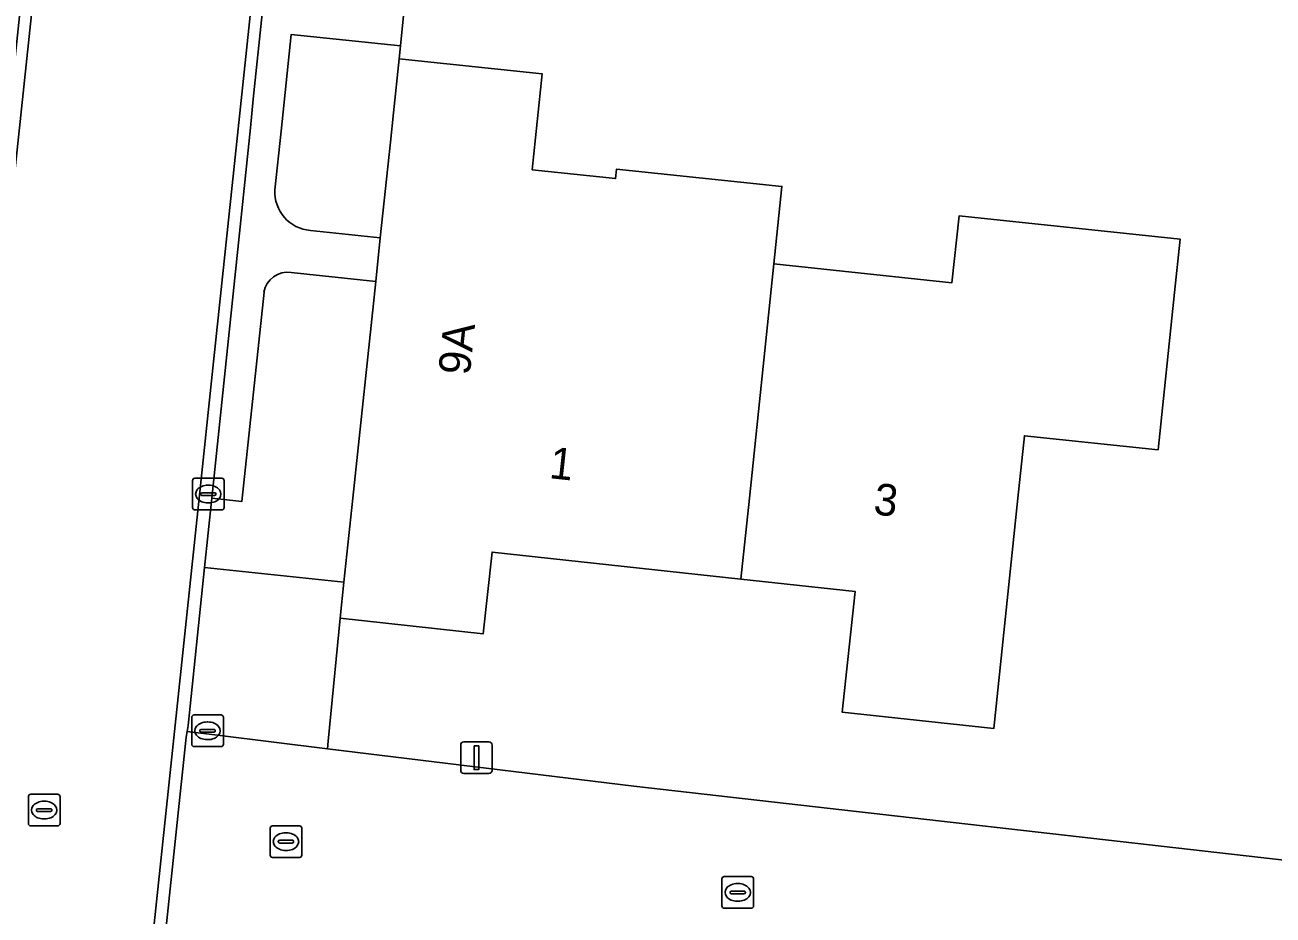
# Model space of a CAD drawing. Extents: x 162156 to 163172, y 378995 to 380779.
# Drawn here: x 162284.09 to 162323.55, y 380486.82 to 380514.97 of the extents above; entities that cross this region are included whole.
import ezdxf

# ---------------------------------------------------------------- set-up
doc = ezdxf.new("R2010")
doc.units = 0
for name, color, linetype in [('IMGEO_Brandkraan', 7, 'Continuous'), ('IMGEO_Erf', 7, 'Continuous'), ('IMGEO_Groenvoorziening', 7, 'Continuous'), ('IMGEO_Kolk', 7, 'Continuous'), ('IMGEO_Lichtmast', 7, 'Continuous'), ('IMGEO_Pand', 7, 'Continuous'), ('IMGEO_Pand_nummerreeks', 7, 'Continuous'), ('IMGEO_Rijbaan_lokaal_gesloten', 7, 'Continuous'), ('IMGEO_Rijbaan_lokaal_open', 7, 'Continuous'), ('IMGEO_Rioolput', 7, 'Continuous'), ('IMGEO_Voetpad_open', 7, 'Continuous')]:
    doc.layers.add(name, color=color, linetype=linetype)

msp = doc.modelspace()

# ---------------------------------------------------------------- linework, layer by layer
at = {"layer": 'IMGEO_Brandkraan'}
for p, q in [((162289.358, 380492.22), (162289.358, 380493.072)), ((162289.433, 380493.146), (162290.285, 380493.146)), ((162289.846, 380492.926), (162289.871, 380492.926)), ((162290.359, 380493.072), (162290.359, 380492.22)), ((162289.617, 380492.64), (162289.617, 380492.652)), ((162290.055, 380492.603), (162289.657, 380492.603)), ((162289.66, 380492.689), (162290.058, 380492.689)), ((162290.101, 380492.652), (162290.101, 380492.64)), ((162290.285, 380492.146), (162289.433, 380492.146)), ((162289.869, 380492.366), (162289.844, 380492.366))]:
    msp.add_line(p, q, dxfattribs=at)
for points in [[(162289.358, 380492.22), (162289.358, 380493.072)], [(162289.433, 380493.146), (162290.285, 380493.146)], [(162290.359, 380493.072), (162290.359, 380492.22)], [(162290.285, 380492.146), (162289.433, 380492.146)]]:
    msp.add_lwpolyline(points, dxfattribs=at)
for centre, radius, start, end in [((162289.435, 380493.07), 0.0765, 91.552, 178.448), ((162289.435, 380493.07), 0.0765, 91.552, 178.448), ((162290.283, 380493.07), 0.0765, 1.552, 88.448), ((162290.283, 380493.07), 0.0765, 1.552, 88.448), ((162289.657, 380492.649), 0.0403, 85.8775, 175.7526), ((162289.654, 380492.639), 0.0366, 178.938, 274.7102), ((162290.058, 380492.646), 0.043, 264.8664, 352.4533), ((162290.062, 380492.651), 0.0386, 1.7309, 96.639), ((162289.435, 380492.222), 0.0765, 181.552, 268.448), ((162289.435, 380492.222), 0.0765, 181.552, 268.448), ((162290.283, 380492.222), 0.0765, 271.552, 358.448), ((162290.283, 380492.222), 0.0765, 271.552, 358.448)]:
    msp.add_arc(centre, radius, start, end, dxfattribs=at)
for centre, major_axis, ratio, start_param, end_param in [((162289.845, 380492.646), (-0.387, 0.002), 0.722429, 4.712389, 7.853982), ((162289.87, 380492.646), (-0.39, 0.002), 0.717154, 1.570796, 4.712389)]:
    msp.add_ellipse(centre, major_axis=major_axis, ratio=ratio, start_param=start_param, end_param=end_param, dxfattribs=at)
at = {"layer": 'IMGEO_Erf'}
msp.add_lwpolyline([(162296.058, 380515.267), (162295.96, 380514.309), (162295.919, 380513.902), (162300.444, 380513.424), (162300.124, 380510.39), (162302.76, 380510.112), (162302.792, 380510.414), (162308.022, 380509.862), (162307.765, 380507.412), (162313.397, 380506.818), (162313.619, 380508.93), (162320.614, 380508.193), (162320.436, 380506.508), (162319.912, 380501.535), (162315.686, 380501.98), (162315.479, 380500), (162314.717, 380492.718), (162309.923, 380493.24), (162310.337, 380497.048), (162306.724, 380497.442), (162298.855, 380498.299), (162298.574, 380495.715), (162294.051, 380496.207), (162293.677, 380492.313), (162293.655, 380492.079), (162303.34, 380490.896), (162325.756, 380488.348)], dxfattribs=at)
at = {"layer": 'IMGEO_Groenvoorziening'}
for points in [[(162295.738, 380512.19), (162295.919, 380513.902), (162295.96, 380514.309), (162292.504, 380514.673), (162292.279, 380512.531), (162292.182, 380511.615), (162291.986, 380509.752)], [(162293.114, 380508.47), (162295.321, 380508.238), (162295.64, 380511.263), (162295.738, 380512.19)], [(162295.176, 380506.861), (162292.498, 380507.144)], [(162291.644, 380506.52), (162290.947, 380499.899), (162289.993, 380500), (162289.765, 380497.81), (162294.171, 380497.345), (162294.451, 380500), (162295.176, 380506.861)]]:
    msp.add_lwpolyline(points, dxfattribs=at)
msp.add_lwpolyline([(162294.051, 380496.207), (162294.171, 380497.345), (162289.765, 380497.81), (162289.246, 380492.817), (162289.213, 380492.622), (162290.171, 380492.505), (162293.655, 380492.079), (162293.677, 380492.313)], close=True, dxfattribs=at)
for centre, radius, start, end in [((162293.207, 380509.689), 1.222, 177.0322, 265.6553), ((162292.392, 380506.393), 0.759, 81.9778, 170.3319)]:
    msp.add_arc(centre, radius, start, end, dxfattribs=at)
at = {"layer": 'IMGEO_Kolk'}
for p, q in [((162289.382, 380499.707), (162289.382, 380500.559)), ((162289.457, 380500.633), (162290.309, 380500.633)), ((162289.87, 380500.413), (162289.895, 380500.413)), ((162290.383, 380500.559), (162290.383, 380499.707)), ((162289.641, 380500.127), (162289.641, 380500.139)), ((162290.079, 380500.09), (162289.681, 380500.09)), ((162289.684, 380500.176), (162290.082, 380500.176)), ((162290.125, 380500.139), (162290.125, 380500.127)), ((162290.309, 380499.633), (162289.457, 380499.633)), ((162289.893, 380499.853), (162289.868, 380499.853)), ((162291.913, 380489.64), (162292.765, 380489.64)), ((162291.838, 380488.714), (162291.838, 380489.566)), ((162292.326, 380489.42), (162292.351, 380489.42)), ((162292.839, 380489.566), (162292.839, 380488.714)), ((162292.097, 380489.134), (162292.097, 380489.146)), ((162292.535, 380489.097), (162292.137, 380489.097)), ((162292.14, 380489.183), (162292.538, 380489.183)), ((162292.349, 380488.86), (162292.324, 380488.86)), ((162292.581, 380489.146), (162292.581, 380489.134)), ((162292.765, 380488.64), (162291.913, 380488.64)), ((162306.123, 380487.108), (162306.123, 380487.96)), ((162306.198, 380488.034), (162307.05, 380488.034)), ((162306.611, 380487.814), (162306.636, 380487.814)), ((162307.124, 380487.96), (162307.124, 380487.108)), ((162306.382, 380487.528), (162306.382, 380487.54)), ((162306.82, 380487.491), (162306.422, 380487.491)), ((162306.425, 380487.577), (162306.823, 380487.577)), ((162306.866, 380487.54), (162306.866, 380487.528)), ((162307.05, 380487.034), (162306.198, 380487.034)), ((162306.634, 380487.254), (162306.609, 380487.254))]:
    msp.add_line(p, q, dxfattribs=at)
for points in [[(162289.382, 380499.707), (162289.382, 380500.559)], [(162289.457, 380500.633), (162290.309, 380500.633)], [(162290.383, 380500.559), (162290.383, 380499.707)], [(162290.309, 380499.633), (162289.457, 380499.633)], [(162291.913, 380489.64), (162292.765, 380489.64)], [(162291.838, 380488.714), (162291.838, 380489.566)], [(162292.839, 380489.566), (162292.839, 380488.714)], [(162292.765, 380488.64), (162291.913, 380488.64)], [(162306.123, 380487.108), (162306.123, 380487.96)], [(162306.198, 380488.034), (162307.05, 380488.034)], [(162307.124, 380487.96), (162307.124, 380487.108)], [(162307.05, 380487.034), (162306.198, 380487.034)]]:
    msp.add_lwpolyline(points, dxfattribs=at)
for centre, radius, start, end in [((162289.459, 380500.557), 0.0765, 91.552, 178.448), ((162289.459, 380500.557), 0.0765, 91.552, 178.448), ((162290.307, 380500.557), 0.0765, 1.552, 88.448), ((162290.307, 380500.557), 0.0765, 1.552, 88.448), ((162289.681, 380500.136), 0.0403, 85.8775, 175.7526), ((162289.678, 380500.126), 0.0366, 178.938, 274.7102), ((162290.082, 380500.133), 0.043, 264.8664, 352.4533), ((162290.086, 380500.138), 0.0386, 1.7309, 96.639), ((162289.459, 380499.709), 0.0765, 181.552, 268.448), ((162289.459, 380499.709), 0.0765, 181.552, 268.448), ((162290.307, 380499.709), 0.0765, 271.552, 358.448), ((162290.307, 380499.709), 0.0765, 271.552, 358.448), ((162291.915, 380489.564), 0.0765, 91.552, 178.448), ((162291.915, 380489.564), 0.0765, 91.552, 178.448), ((162292.763, 380489.564), 0.0765, 1.552, 88.448), ((162292.763, 380489.564), 0.0765, 1.552, 88.448), ((162292.137, 380489.143), 0.0403, 85.8775, 175.7526), ((162292.134, 380489.133), 0.0366, 178.938, 274.7102), ((162292.538, 380489.14), 0.043, 264.8664, 352.4533), ((162292.542, 380489.145), 0.0386, 1.7309, 96.639), ((162291.915, 380488.716), 0.0765, 181.552, 268.448), ((162291.915, 380488.716), 0.0765, 181.552, 268.448), ((162292.763, 380488.716), 0.0765, 271.552, 358.448), ((162292.763, 380488.716), 0.0765, 271.552, 358.448), ((162306.2, 380487.958), 0.0765, 91.552, 178.448), ((162306.2, 380487.958), 0.0765, 91.552, 178.448), ((162307.048, 380487.958), 0.0765, 1.552, 88.448), ((162307.048, 380487.958), 0.0765, 1.552, 88.448), ((162306.422, 380487.537), 0.0403, 85.8775, 175.7526), ((162306.419, 380487.527), 0.0366, 178.938, 274.7102), ((162306.823, 380487.534), 0.043, 264.8664, 352.4533), ((162306.827, 380487.539), 0.0386, 1.7309, 96.639), ((162306.2, 380487.11), 0.0765, 181.552, 268.448), ((162306.2, 380487.11), 0.0765, 181.552, 268.448), ((162307.048, 380487.11), 0.0765, 271.552, 358.448), ((162307.048, 380487.11), 0.0765, 271.552, 358.448)]:
    msp.add_arc(centre, radius, start, end, dxfattribs=at)
for centre, major_axis, ratio, start_param, end_param in [((162289.869, 380500.133), (-0.387, 0.002), 0.722429, 4.712389, 7.853982), ((162289.894, 380500.133), (-0.39, 0.002), 0.717154, 1.570796, 4.712389), ((162292.325, 380489.14), (-0.387, 0.002), 0.722429, 4.712389, 7.853982), ((162292.35, 380489.14), (-0.39, 0.002), 0.717154, 1.570796, 4.712389), ((162306.61, 380487.534), (-0.387, 0.002), 0.722429, 4.712389, 7.853982), ((162306.635, 380487.534), (-0.39, 0.002), 0.717154, 1.570796, 4.712389)]:
    msp.add_ellipse(centre, major_axis=major_axis, ratio=ratio, start_param=start_param, end_param=end_param, dxfattribs=at)
at = {"layer": 'IMGEO_Lichtmast'}
for p, q in [((162297.864, 380491.395), (162297.864, 380492.195)), ((162297.864, 380492.195), (162297.864, 380491.395)), ((162297.964, 380492.295), (162298.754, 380492.295)), ((162298.754, 380492.295), (162297.964, 380492.295)), ((162298.854, 380492.195), (162298.854, 380491.395)), ((162298.854, 380491.395), (162298.854, 380492.195)), ((162298.754, 380491.295), (162297.964, 380491.295)), ((162297.964, 380491.295), (162298.754, 380491.295))]:
    msp.add_line(p, q, dxfattribs=at)
msp.add_lwpolyline([(162298.284, 380492.17), (162298.434, 380492.17), (162298.434, 380491.42), (162298.284, 380491.42), (162298.284, 380492.17)], dxfattribs=at)
for centre, start, end in [((162297.964, 380492.195), 90, 180), ((162297.964, 380492.195), 90, 180), ((162298.754, 380492.195), 0, 90), ((162298.754, 380492.195), 360, 90), ((162297.964, 380491.395), 180, 270), ((162297.964, 380491.395), 180, 270), ((162298.754, 380491.395), 270, 0), ((162298.754, 380491.395), 270, 0)]:
    msp.add_arc(centre, 0.1, start, end, dxfattribs=at)
at = {"layer": 'IMGEO_Pand'}
for points in [[(162307.765, 380507.412), (162308.022, 380509.862), (162302.792, 380510.414), (162302.76, 380510.112), (162300.124, 380510.39), (162300.444, 380513.424), (162295.919, 380513.902), (162295.738, 380512.19), (162295.64, 380511.263), (162295.321, 380508.238), (162295.176, 380506.861), (162294.451, 380500), (162294.171, 380497.345), (162294.051, 380496.207), (162298.574, 380495.715), (162298.855, 380498.299), (162306.724, 380497.442), (162306.991, 380500)], [(162306.724, 380497.442), (162310.337, 380497.048), (162309.923, 380493.24), (162314.717, 380492.718), (162315.479, 380500), (162315.686, 380501.98), (162319.912, 380501.535), (162320.436, 380506.508), (162320.614, 380508.193), (162313.619, 380508.93), (162313.397, 380506.818), (162307.765, 380507.412), (162306.991, 380500)]]:
    msp.add_lwpolyline(points, close=True, dxfattribs=at)
at = {"layer": 'IMGEO_Rijbaan_lokaal_gesloten'}
for points in [[(162295.231, 380618.617), (162283.691, 380509.63), (162282.669, 380500), (162281.641, 380490.186), (162281.35, 380487.41), (162281.282, 380486.77), (162280.599, 380480.352), (162279.822, 380472.998)], [(162287.059, 380471.949), (162287.48, 380476.048), (162288.501, 380485.99), (162288.539, 380486.359), (162288.547, 380486.441), (162289.183, 380492.446), (162289.213, 380492.622), (162289.246, 380492.817), (162289.765, 380497.81), (162289.993, 380500), (162291.212, 380511.714), (162291.306, 380512.627), (162291.624, 380515.72), (162292.885, 380527.995), (162292.56, 380528.03), (162290.022, 380504.113), (162289.589, 380500), (162288.128, 380486.137), (162288.117, 380486.031), (162286.68, 380471.979)], [(162286.68, 380471.979), (162288.117, 380486.031), (162288.128, 380486.137), (162289.589, 380500), (162290.022, 380504.113), (162292.56, 380528.03)]]:
    msp.add_lwpolyline(points, dxfattribs=at)
at = {"layer": 'IMGEO_Rijbaan_lokaal_open'}
for points in [[(162294.853, 380618.658), (162282.29, 380500), (162281.985, 380496.996), (162281.299, 380490.222), (162281.641, 380490.186), (162282.669, 380500), (162283.691, 380509.63), (162295.231, 380618.617)], [(162344.723, 380486.566), (162336.339, 380487.405), (162325.756, 380488.348), (162303.34, 380490.896), (162293.655, 380492.079), (162290.171, 380492.505), (162289.213, 380492.622), (162289.183, 380492.446), (162288.547, 380486.441)]]:
    msp.add_lwpolyline(points, dxfattribs=at)
at = {"layer": 'IMGEO_Rioolput'}
for p, q in [((162284.193, 380489.712), (162284.193, 380490.564)), ((162284.268, 380490.638), (162285.12, 380490.638)), ((162284.681, 380490.418), (162284.706, 380490.418)), ((162285.194, 380490.564), (162285.194, 380489.712)), ((162284.452, 380490.132), (162284.452, 380490.144)), ((162284.89, 380490.095), (162284.492, 380490.095)), ((162284.495, 380490.181), (162284.893, 380490.181)), ((162284.936, 380490.144), (162284.936, 380490.132)), ((162285.12, 380489.638), (162284.268, 380489.638)), ((162284.704, 380489.858), (162284.679, 380489.858))]:
    msp.add_line(p, q, dxfattribs=at)
for points in [[(162284.193, 380489.712), (162284.193, 380490.564)], [(162284.268, 380490.638), (162285.12, 380490.638)], [(162285.194, 380490.564), (162285.194, 380489.712)], [(162285.12, 380489.638), (162284.268, 380489.638)]]:
    msp.add_lwpolyline(points, dxfattribs=at)
for centre, radius, start, end in [((162284.27, 380490.562), 0.0765, 91.552, 178.448), ((162284.27, 380490.562), 0.0765, 91.552, 178.448), ((162285.118, 380490.562), 0.0765, 1.552, 88.448), ((162285.118, 380490.562), 0.0765, 1.552, 88.448), ((162284.492, 380490.141), 0.0403, 85.8775, 175.7526), ((162284.489, 380490.131), 0.0366, 178.938, 274.7102), ((162284.893, 380490.138), 0.043, 264.8664, 352.4533), ((162284.897, 380490.143), 0.0386, 1.7309, 96.639), ((162284.27, 380489.714), 0.0765, 181.552, 268.448), ((162284.27, 380489.714), 0.0765, 181.552, 268.448), ((162285.118, 380489.714), 0.0765, 271.552, 358.448), ((162285.118, 380489.714), 0.0765, 271.552, 358.448)]:
    msp.add_arc(centre, radius, start, end, dxfattribs=at)
for centre, major_axis, ratio, start_param, end_param in [((162284.68, 380490.138), (-0.387, 0.002), 0.722429, 4.712389, 7.853982), ((162284.705, 380490.138), (-0.39, 0.002), 0.717154, 1.570796, 4.712389)]:
    msp.add_ellipse(centre, major_axis=major_axis, ratio=ratio, start_param=start_param, end_param=end_param, dxfattribs=at)
at = {"layer": 'IMGEO_Voetpad_open'}
for points in [[(162291.986, 380509.752), (162292.182, 380511.615), (162292.279, 380512.531), (162292.504, 380514.673), (162295.96, 380514.309), (162296.058, 380515.267), (162294.943, 380515.381), (162291.624, 380515.72), (162291.306, 380512.627), (162291.212, 380511.714), (162289.993, 380500), (162290.947, 380499.899), (162291.644, 380506.52)], [(162292.498, 380507.144), (162295.176, 380506.861), (162295.321, 380508.238)], [(162295.321, 380508.238), (162293.114, 380508.47)]]:
    msp.add_lwpolyline(points, dxfattribs=at)
for centre, radius, start, end in [((162293.207, 380509.689), 1.222, 177.0322, 265.6553), ((162292.392, 380506.393), 0.759, 81.9778, 170.3319)]:
    msp.add_arc(centre, radius, start, end, dxfattribs=at)

# ---------------------------------------------------------------- texts
at = {"layer": 'IMGEO_Pand_nummerreeks'}
for s, rotation, p in [('9A', 83.9612, (162298.147, 380503.869)), ('1', 353.7834, (162300.636, 380500.64)), ('3', 353.4034, (162310.887, 380499.498))]:
    msp.add_text(s, height=1, rotation=rotation, dxfattribs=at).set_placement(p)

doc.saveas('drawing.dxf')
